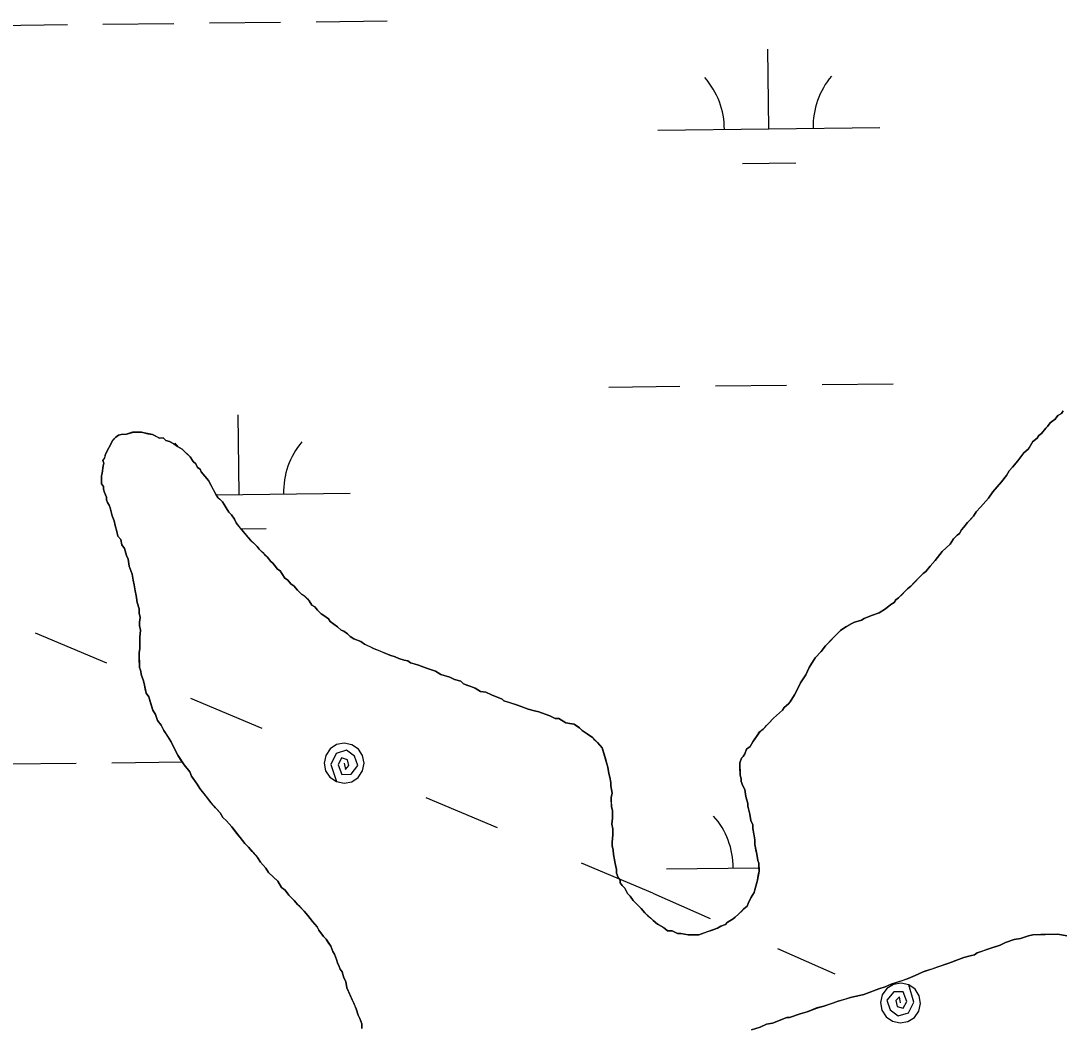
# Model space of a CAD drawing. Extents: x 3694830 to 3732949, y 415201 to 440970.
# Drawn here: x 3728840 to 3729309.4, y 425333.4 to 425787.1 of the extents above; entities that cross this region are included whole.
import ezdxf

# ---------------------------------------------------------------- set-up
doc = ezdxf.new("R2010")
doc.units = 0
for name, color, linetype in [('V-TOPO-SHOR', 7, 'Continuous'), ('V-UTIL-LINE', 7, 'Continuous'), ('V-WETL-SWMP', 7, 'Continuous')]:
    doc.layers.add(name, color=color, linetype=linetype)

msp = doc.modelspace()

# ---------------------------------------------------------------- linework, layer by layer
at = {"layer": 'V-TOPO-SHOR'}
for points in [[(3729208.27, 425511.73), (3729209.06, 425512.54), (3729211.43, 425514.2), (3729213.81, 425515.46), (3729215.4, 425516.29), (3729217, 425516.73), (3729218.59, 425517.16), (3729219.78, 425517.99), (3729222.97, 425519.27), (3729226.56, 425520.54), (3729229.33, 425522.21), (3729231.7, 425524.27), (3729233.29, 425525.11), (3729234.06, 425526.33), (3729235.25, 425527.16), (3729236.82, 425528.79), (3729238, 425530.03), (3729239.18, 425531.25), (3729240.76, 425532.49), (3729242.33, 425534.13), (3729243.9, 425535.77), (3729245.08, 425537), (3729246.26, 425538.23), (3729247.45, 425539.06), (3729249.4, 425541.51), (3729251.76, 425543.97), (3729254.89, 425548.05), (3729258.43, 425551.34), (3729259.98, 425553.78), (3729261.56, 425555.42), (3729262.74, 425556.25), (3729263.51, 425557.87), (3729264.69, 425559.1), (3729266.25, 425561.14), (3729267.44, 425562.37), (3729269.01, 425564.01), (3729270.17, 425566.04), (3729272.13, 425568.09), (3729275.66, 425572.18), (3729277.61, 425575.04), (3729281.53, 425579.54), (3729283.88, 425582.4), (3729285.04, 425584.43), (3729286.61, 425586.07), (3729288.96, 425588.93), (3729291.69, 425592.6), (3729293.67, 425594.25), (3729294.44, 425595.47), (3729295.6, 425597.51), (3729297.58, 425599.15), (3729298.35, 425600.38), (3729299.54, 425601.2), (3729301.5, 425603.66), (3729302.28, 425604.47), (3729303.45, 425606.11), (3729304.64, 425606.93), (3729305.83, 425607.76), (3729307, 425609.39), (3729308.59, 425610.23), (3729309.36, 425611.45)], [(3728890.96, 425533.12), (3728890.52, 425535.12), (3728890.06, 425537.92), (3728889.2, 425540.31), (3728888.78, 425541.51), (3728888.31, 425544.71), (3728887.47, 425546.3), (3728886.6, 425549.49), (3728885.36, 425551.07), (3728884.91, 425553.47), (3728883.67, 425555.05), (3728883.23, 425557.05), (3728882.36, 425559.84), (3728881.92, 425561.84), (3728881.07, 425564.23), (3728880.19, 425567.83), (3728879.76, 425569.02), (3728878.93, 425570.21), (3728878.5, 425571.41), (3728878.48, 425572.61), (3728877.64, 425574.6), (3728877.2, 425576.2), (3728877.17, 425577.4), (3728876.35, 425578.59), (3728876.32, 425579.79), (3728876.27, 425582.2), (3728876.65, 425583.41), (3728876.98, 425586.63), (3728877.35, 425587.85), (3728876.93, 425589.04), (3728877.71, 425590.27), (3728878.07, 425591.88), (3728881.16, 425597.97), (3728881.94, 425598.79), (3728882.73, 425599.61), (3728883.91, 425600.43), (3728885.11, 425600.86), (3728886.31, 425600.89), (3728887.52, 425600.91), (3728889.12, 425601.35), (3728890.31, 425601.77), (3728892.32, 425601.82), (3728894.33, 425601.86), (3728895.54, 425601.48), (3728897.15, 425601.12), (3728899.17, 425600.76), (3728900.79, 425599.99), (3728902.41, 425599.22), (3728904.02, 425599.25), (3728905.25, 425598.08), (3728906.86, 425597.71), (3728908.9, 425596.55), (3728910.53, 425595.38), (3728912.56, 425594.22), (3728913.38, 425593.43), (3728914.61, 425592.25), (3728916.25, 425590.68), (3728917.5, 425588.7), (3728918.72, 425587.52), (3728919.56, 425585.93), (3728920.78, 425585.15), (3728921.21, 425583.96), (3728922.86, 425581.98), (3728924.51, 425580.01), (3728926.6, 425576.04), (3728927.85, 425573.66), (3728928.68, 425572.47), (3728929.5, 425571.68), (3728930.73, 425570.5), (3728931.56, 425569.32), (3728932.4, 425567.73), (3728933.64, 425565.75), (3728934.87, 425564.57), (3728936.12, 425562.59), (3728936.96, 425561), (3728938.19, 425559.42), (3728939.43, 425557.84), (3728941.49, 425555.47), (3728943.55, 425553.11), (3728944.78, 425551.93), (3728946.42, 425550.35), (3728947.25, 425549.17), (3728948.89, 425547.6), (3728949.7, 425546.81), (3728950.94, 425545.63), (3728952.58, 425543.66), (3728953.4, 425542.87), (3728954.64, 425541.29), (3728955.47, 425540.1), (3728956.69, 425539.33), (3728957.52, 425538.14), (3728958.77, 425536.16), (3728959.99, 425535.38), (3728961.64, 425533.41), (3728962.86, 425532.63), (3728964.5, 425530.66), (3728966.55, 425528.69), (3728967.78, 425527.92), (3728969, 425526.74), (3728969.83, 425525.95)], [(3728993.58, 425333.29), (3728993.54, 425335.3), (3728992.69, 425337.69), (3728991.85, 425339.28), (3728990.99, 425342.07), (3728990.14, 425344.06), (3728988.88, 425346.85), (3728987.62, 425349.63), (3728986.77, 425351.62), (3728986.31, 425354.42), (3728985.47, 425356.01), (3728984.61, 425358.8), (3728983.78, 425359.99), (3728983.35, 425361.19), (3728982.52, 425362.78), (3728982.08, 425364.37), (3728981.23, 425366.76), (3728980.4, 425367.95), (3728979.55, 425370.34), (3728978.72, 425371.53), (3728977.47, 425373.51), (3728976.24, 425374.69), (3728974.17, 425377.46), (3728973.34, 425379.05), (3728971.28, 425381.41), (3728969.21, 425384.18), (3728967.56, 425386.15), (3728965.52, 425388.12), (3728964.7, 425388.9), (3728963.05, 425390.88), (3728962.23, 425391.66), (3728960.59, 425393.23), (3728958.93, 425395.61), (3728957.3, 425396.78), (3728955.63, 425399.55), (3728954, 425401.13), (3728951.54, 425403.48), (3728950.29, 425405.46), (3728947.82, 425408.22), (3728946.58, 425410.21), (3728944.11, 425412.96), (3728942.46, 425414.93), (3728940.82, 425416.51), (3728938.75, 425419.28), (3728937.1, 425421.25), (3728935.04, 425424.02), (3728932.57, 425426.78), (3728930.93, 425428.35), (3728929.68, 425430.33), (3728927.62, 425432.69), (3728925.57, 425435.06), (3728923.09, 425438.22), (3728920.61, 425441.38), (3728919.37, 425443.36), (3728916.88, 425446.92), (3728916.04, 425448.91), (3728913.56, 425452.07), (3728911.9, 425454.45), (3728910.66, 425456.43), (3728908.57, 425460.4), (3728907.72, 425462.39), (3728905.65, 425465.56), (3728904.4, 425467.54), (3728903.14, 425469.92), (3728901.49, 425471.9), (3728900.63, 425474.69), (3728899.39, 425476.67), (3728898.52, 425479.47), (3728897.65, 425482.66), (3728896.41, 425484.24), (3728895.97, 425486.24), (3728895.52, 425488.64), (3728895.08, 425490.23), (3728894.24, 425492.23), (3728893.79, 425494.62), (3728893.36, 425495.82), (3728893.33, 425497.03), (3728893.29, 425499.03), (3728893.25, 425501.04), (3728893.21, 425502.65), (3728893.58, 425504.26), (3728893.55, 425505.46), (3728893.51, 425507.47), (3728893.47, 425509.48), (3728893.8, 425512.7), (3728893.36, 425514.7), (3728893.33, 425516.3), (3728893.69, 425518.32), (3728893.24, 425520.32), (3728893.2, 425522.32), (3728892.34, 425525.12), (3728891.87, 425528.32), (3728891.42, 425530.32), (3728890.96, 425533.12)], [(3728969.83, 425525.95), (3728971.07, 425523.97), (3728972.29, 425523.2), (3728973.53, 425521.61), (3728975.17, 425520.04), (3728976.39, 425519.27), (3728978.43, 425517.7), (3728979.26, 425516.51), (3728980.89, 425515.35), (3728982.52, 425514.17), (3728984.16, 425512.6), (3728985.38, 425512.23), (3728987.01, 425511.06), (3728988.24, 425509.88), (3728989.87, 425508.71), (3728993.1, 425507.57), (3728994.74, 425506.4), (3728997.17, 425505.25), (3728998.79, 425504.48), (3729001.63, 425503.33), (3729003.25, 425502.57), (3729006.09, 425501.42), (3729008.51, 425500.67), (3729010.13, 425499.9), (3729012.56, 425499.15), (3729014.17, 425498.78), (3729015.4, 425498), (3729016.61, 425497.63), (3729019.03, 425496.88), (3729021.06, 425496.11), (3729023.08, 425495.35), (3729026.72, 425494.23), (3729029.16, 425492.67), (3729033.2, 425491.55), (3729035.23, 425490.39), (3729038.06, 425489.65), (3729039.29, 425488.47), (3729041.31, 425487.71), (3729042.53, 425487.33), (3729044.55, 425486.57), (3729046.99, 425485.02), (3729049.41, 425484.67), (3729051.84, 425483.52), (3729056.7, 425481.61), (3729057.52, 425480.82), (3729059.95, 425480.07), (3729063.59, 425478.94), (3729066.42, 425477.8), (3729068.45, 425477.04), (3729071.27, 425476.3), (3729073.29, 425475.94), (3729076.12, 425474.79), (3729078.15, 425474.03), (3729080.58, 425472.88), (3729082.19, 425472.91), (3729083.41, 425472.13), (3729085.44, 425470.97), (3729087.06, 425470.61), (3729089.07, 425470.25), (3729090.29, 425469.47), (3729091.51, 425468.69), (3729092.74, 425467.51), (3729093.96, 425466.73), (3729095.6, 425465.57), (3729097.23, 425464.4), (3729098.05, 425463.61), (3729098.87, 425462.82), (3729099.69, 425462.04), (3729101.74, 425459.67), (3729102.61, 425456.88), (3729103.04, 425455.28), (3729103.9, 425452.49), (3729104.34, 425450.89), (3729104.8, 425448.09), (3729105.23, 425446.49), (3729105.69, 425444.1), (3729105.72, 425442.49), (3729106.19, 425439.29), (3729105.83, 425437.27), (3729105.87, 425435.66), (3729105.92, 425433.26), (3729106.36, 425431.26), (3729106.4, 425429.65), (3729106.43, 425428.05), (3729106.09, 425425.23), (3729106.53, 425423.23), (3729106.59, 425420.42), (3729106.26, 425417.2), (3729106.29, 425415.6), (3729106.74, 425413.59), (3729106.78, 425411.59), (3729107.23, 425409.19), (3729107.67, 425407.59), (3729108.13, 425404.79), (3729108.16, 425403.18), (3729109.01, 425401.19), (3729109.83, 425400.01), (3729109.86, 425398.8), (3729110.69, 425397.61), (3729111.92, 425396.44), (3729113.17, 425394.05)], [(3729113.17, 425394.05), (3729114.4, 425392.87), (3729115.65, 425390.89), (3729118.11, 425388.54), (3729119.34, 425387.36), (3729120.99, 425385.39), (3729122.22, 425384.21), (3729123.45, 425383.03), (3729124.68, 425381.85), (3729126.72, 425380.29), (3729128.75, 425379.12), (3729129.97, 425378.35), (3729131.2, 425377.17), (3729133.21, 425377.21), (3729135.64, 425376.06), (3729137.25, 425376.09), (3729140.48, 425375.36), (3729142.48, 425375.4), (3729143.69, 425375.42), (3729145.29, 425375.46), (3729146.49, 425375.88), (3729148.88, 425376.74), (3729151.27, 425377.59), (3729152.47, 425378.02), (3729153.66, 425378.45), (3729155.25, 425379.28), (3729157.24, 425380.13), (3729158.03, 425380.95), (3729159.21, 425381.78), (3729160.8, 425382.61), (3729161.59, 425383.43), (3729163.17, 425384.67), (3729164.74, 425386.31), (3729165.53, 425387.13), (3729167.1, 425388.37), (3729167.48, 425389.58), (3729168.64, 425392.02), (3729170.19, 425394.46), (3729170.57, 425395.67), (3729170.93, 425397.29), (3729171.31, 425398.5), (3729171.68, 425400.11), (3729172.04, 425402.13), (3729172.4, 425404.14), (3729172.36, 425405.75), (3729172.32, 425407.76), (3729171.89, 425408.95), (3729171.43, 425411.75), (3729170.99, 425413.75), (3729170.53, 425416.15), (3729170.49, 425418.16), (3729170.03, 425420.96), (3729169.58, 425423.36), (3729169.54, 425424.96), (3729168.7, 425426.96), (3729168.24, 425429.76), (3729167.79, 425431.76), (3729167.36, 425433.35), (3729167.33, 425434.55), (3729166.9, 425436.15), (3729166.46, 425437.75), (3729165.99, 425440.95), (3729165.16, 425442.54), (3729164.31, 425444.53), (3729164.29, 425445.73), (3729163.85, 425447.33), (3729163.83, 425448.54), (3729163.8, 425449.74), (3729163.76, 425451.75), (3729163.73, 425452.95), (3729164.49, 425454.98), (3729165.28, 425455.8), (3729166.06, 425457.02), (3729166.81, 425459.04), (3729168.4, 425460.28), (3729169.56, 425462.31), (3729171.5, 425465.17), (3729172.67, 425466.8), (3729174.25, 425468.04), (3729175.04, 425468.85), (3729175.83, 425469.67), (3729177.01, 425470.9), (3729178.97, 425472.95), (3729182.91, 425476.65), (3729183.68, 425477.87), (3729185.66, 425479.52), (3729186.44, 425480.34), (3729187.61, 425482.37), (3729188.38, 425483.6), (3729189.93, 425486.44), (3729191.08, 425488.87), (3729193.41, 425492.54), (3729194.18, 425494.16), (3729194.95, 425495.78), (3729196.11, 425497.81), (3729197.67, 425500.26), (3729200.42, 425503.12), (3729202.37, 425505.58), (3729205.52, 425508.85), (3729207.48, 425510.91), (3729208.27, 425511.73)], [(3729311, 425374.97), (3729306.97, 425375.68), (3729304.96, 425375.64), (3729303.76, 425375.62), (3729300.95, 425375.56), (3729299.34, 425375.52), (3729295.73, 425375.45), (3729293.73, 425375), (3729290.15, 425373.72), (3729287.34, 425373.26), (3729283.35, 425371.97), (3729280.97, 425370.72), (3729278.18, 425369.85), (3729275.39, 425368.99), (3729273, 425368.14), (3729270.6, 425367.29), (3729269.42, 425366.46), (3729267.42, 425366.01), (3729264.62, 425365.15), (3729262.23, 425364.29), (3729257.85, 425362.6), (3729252.67, 425360.88), (3729250.28, 425360.03), (3729247.48, 425359.16), (3729246.29, 425358.74), (3729244.3, 425357.89), (3729242.71, 425357.05), (3729239.52, 425355.78), (3729237.13, 425354.93), (3729231.95, 425353.21), (3729229.16, 425351.95), (3729226.37, 425351.09), (3729220.79, 425348.96), (3729219.6, 425348.53), (3729215.6, 425347.65), (3729213.6, 425347.2), (3729210.81, 425346.34), (3729208.01, 425345.48), (3729205.62, 425344.62), (3729201.64, 425343.33), (3729198.44, 425342.47), (3729194.06, 425340.77), (3729190.86, 425339.9), (3729186.08, 425338.19), (3729184.88, 425338.16), (3729178.51, 425335.62), (3729175.71, 425335.16)], [(3729175.71, 425335.16), (3729172.92, 425333.89), (3729168.93, 425332.6)]]:
    msp.add_lwpolyline(points, dxfattribs=at)
at = {"layer": 'V-UTIL-LINE'}
for points in [[(3728878.69, 425497.79), (3728846.54, 425511.34)], [(3728948.67, 425468.3), (3728916.52, 425481.85)], [(3728985.55, 425452.75), (3728986.14, 425449.94), (3728987.73, 425451.63), (3728987.1, 425454.31), (3728984.29, 425455.14), (3728982.83, 425452.07), (3728984.48, 425447.69), (3728988.75, 425447.82), (3728991.76, 425451.64), (3728990.25, 425455.96), (3728986.61, 425458.55), (3728981.99, 425457.16), (3728979.55, 425452.22), (3728982.05, 425444.46), (3728985.49, 425443.75), (3728988.94, 425444.42), (3728991.87, 425446.35), (3728993.84, 425449.26), (3728994.55, 425452.7), (3728993.88, 425456.15), (3728991.95, 425459.08), (3728989.04, 425461.05), (3728985.6, 425461.75), (3728982.16, 425461.09), (3728979.22, 425459.16), (3728977.25, 425456.25), (3728976.55, 425452.81), (3728977.21, 425449.36), (3728979.15, 425446.43), (3728982.05, 425444.46)], [(3729054.58, 425423.66), (3729022.43, 425437.21)], [(3729124.56, 425394.17), (3729092.41, 425407.72)], [(3729124.56, 425394.17), (3729150.37, 425382.73)], [(3729180.73, 425369.28), (3729206.54, 425357.85)], [(3729236.15, 425344.74), (3729235.61, 425347.56), (3729233.99, 425345.9), (3729234.57, 425343.21), (3729237.36, 425342.33), (3729238.89, 425345.37), (3729237.3, 425349.78), (3729233.04, 425349.73), (3729229.96, 425345.96), (3729231.39, 425341.61), (3729234.99, 425338.96), (3729239.63, 425340.26), (3729242.15, 425345.16), (3729239.8, 425352.97), (3729236.37, 425353.73), (3729232.91, 425353.13), (3729229.94, 425351.25), (3729227.92, 425348.38), (3729227.15, 425344.96), (3729227.75, 425341.49), (3729229.63, 425338.53), (3729232.51, 425336.51), (3729235.93, 425335.74), (3729239.39, 425336.34), (3729242.36, 425338.22), (3729244.38, 425341.09), (3729245.15, 425344.52), (3729244.55, 425347.98), (3729242.67, 425350.94), (3729239.8, 425352.97)]]:
    msp.add_lwpolyline(points, dxfattribs=at)
at = {"layer": 'V-WETL-SWMP'}
for p, q in [((3728924.88, 425786.18), (3728956.88, 425786.56)), ((3728972.88, 425786.75), (3729004.88, 425787.13)), ((3728828.89, 425785.03), (3728860.89, 425785.41)), ((3728876.89, 425785.6), (3728908.89, 425785.99)), ((3729176.79, 425738.44), (3729176.36, 425774.43)), ((3729126.79, 425737.84), (3729226.78, 425739.03)), ((3729164.97, 425722.86), (3729188.97, 425723.15)), ((3729104.76, 425622.14), (3729136.76, 425622.52)), ((3729152.76, 425622.71), (3729184.76, 425623.09)), ((3729200.76, 425623.28), (3729232.75, 425623.66)), ((3728938.26, 425573.72), (3728937.83, 425609.72)), ((3728927.9, 425573.59), (3728988.26, 425574.31)), ((3728939.07, 425558.3), (3728950.45, 425558.43)), ((3728880.86, 425452.95), (3728912.72, 425453.33)), ((3728832.86, 425452.38), (3728864.86, 425452.76)), ((3729130.76, 425405.19), (3729172.36, 425405.68))]:
    msp.add_line(p, q, dxfattribs=at)
for points in [[(3729309.36, 425611.45), (3729308.59, 425610.23), (3729307, 425609.39), (3729305.83, 425607.76), (3729303.45, 425606.1), (3729302.28, 425604.47), (3729301.5, 425603.65), (3729299.54, 425601.2), (3729298.35, 425600.38), (3729297.58, 425599.15), (3729295.6, 425597.51), (3729293.67, 425594.25), (3729291.69, 425592.6), (3729288.96, 425588.93), (3729286.61, 425586.07), (3729285.04, 425584.43), (3729283.88, 425582.4), (3729281.53, 425579.54), (3729277.61, 425575.04), (3729275.66, 425572.18), (3729272.13, 425568.09), (3729270.17, 425566.04), (3729269, 425564.01), (3729266.25, 425561.14), (3729264.69, 425559.1), (3729263.51, 425557.87), (3729262.74, 425556.25), (3729261.56, 425555.42), (3729259.98, 425553.78), (3729258.43, 425551.34), (3729254.89, 425548.05), (3729251.76, 425543.97), (3729249.4, 425541.51), (3729247.45, 425539.06), (3729246.26, 425538.23), (3729240.76, 425532.49), (3729239.18, 425531.25), (3729235.25, 425527.16), (3729234.06, 425526.33), (3729233.29, 425525.1), (3729231.7, 425524.27), (3729229.33, 425522.21), (3729226.55, 425520.54), (3729222.97, 425519.26), (3729219.78, 425517.99), (3729218.59, 425517.16), (3729215.4, 425516.29), (3729211.43, 425514.2), (3729209.05, 425512.54), (3729208.27, 425511.73), (3729202.37, 425505.58), (3729200.42, 425503.12), (3729197.67, 425500.26), (3729194.95, 425495.78), (3729193.41, 425492.54), (3729191.08, 425488.87), (3729189.93, 425486.44), (3729188.38, 425483.59), (3729186.44, 425480.34), (3729185.66, 425479.52), (3729183.69, 425477.87), (3729182.91, 425476.65), (3729178.97, 425472.95), (3729174.25, 425468.04), (3729172.68, 425466.8), (3729169.56, 425462.31), (3729168.4, 425460.28), (3729166.81, 425459.04), (3729166.06, 425457.02), (3729165.28, 425455.8), (3729164.49, 425454.98), (3729163.73, 425452.95), (3729163.85, 425447.33), (3729164.29, 425445.74), (3729164.31, 425444.53), (3729165.16, 425442.54), (3729165.99, 425440.95), (3729166.46, 425437.75), (3729167.33, 425434.56), (3729167.36, 425433.35), (3729168.24, 425429.76), (3729168.7, 425426.96), (3729169.54, 425424.97), (3729169.58, 425423.36), (3729170.49, 425418.16), (3729170.53, 425416.15), (3729171.43, 425411.75), (3729171.89, 425408.95), (3729172.32, 425407.76), (3729172.4, 425404.14), (3729171.68, 425400.11), (3729170.57, 425395.67), (3729170.19, 425394.46), (3729168.64, 425392.02)], [(3728973.53, 425521.61), (3728972.29, 425523.19), (3728971.07, 425523.97), (3728969.83, 425525.95), (3728967.77, 425527.92), (3728966.55, 425528.69), (3728964.5, 425530.66), (3728962.86, 425532.63), (3728961.64, 425533.41), (3728959.99, 425535.38), (3728958.77, 425536.16), (3728956.69, 425539.33), (3728955.47, 425540.11), (3728953.4, 425542.87), (3728952.58, 425543.66), (3728950.94, 425545.63), (3728947.25, 425549.17), (3728946.42, 425550.35), (3728943.55, 425553.11), (3728939.43, 425557.84), (3728936.96, 425561), (3728936.12, 425562.59), (3728934.87, 425564.57), (3728933.64, 425565.75), (3728932.4, 425567.73), (3728931.56, 425569.32), (3728930.73, 425570.5), (3728928.68, 425572.47), (3728927.85, 425573.66), (3728924.51, 425580.01), (3728921.21, 425583.96), (3728920.78, 425585.15), (3728919.56, 425585.93), (3728918.72, 425587.52), (3728917.5, 425588.7), (3728916.25, 425590.68), (3728912.56, 425594.22), (3728910.53, 425595.38), (3728908.9, 425596.55), (3728906.86, 425597.71), (3728905.25, 425598.08), (3728904.02, 425599.25), (3728902.41, 425599.22), (3728899.17, 425600.76), (3728895.54, 425601.48), (3728894.33, 425601.86), (3728890.31, 425601.78), (3728887.52, 425600.91), (3728885.11, 425600.86), (3728883.91, 425600.43), (3728882.73, 425599.61), (3728881.16, 425597.97), (3728878.07, 425591.88), (3728877.7, 425590.26), (3728876.93, 425589.04), (3728877.35, 425587.85), (3728876.98, 425586.63), (3728876.65, 425583.42), (3728876.27, 425582.2), (3728876.35, 425578.59), (3728877.17, 425577.4), (3728877.2, 425576.2), (3728877.63, 425574.6), (3728878.48, 425572.61), (3728878.5, 425571.41), (3728878.93, 425570.21), (3728879.76, 425569.02), (3728880.19, 425567.83), (3728881.07, 425564.23), (3728881.92, 425561.84), (3728882.36, 425559.84), (3728883.23, 425557.05), (3728883.67, 425555.05), (3728884.91, 425553.47), (3728885.36, 425551.07), (3728886.6, 425549.49), (3728887.47, 425546.3), (3728888.31, 425544.71), (3728888.78, 425541.51), (3728890.06, 425537.92), (3728890.52, 425535.12), (3728890.96, 425533.12), (3728891.42, 425530.32), (3728891.87, 425528.32), (3728892.34, 425525.11), (3728893.2, 425522.32), (3728893.24, 425520.32), (3728893.69, 425518.32), (3728893.33, 425516.3), (3728893.36, 425514.7), (3728893.8, 425512.7), (3728893.47, 425509.48), (3728893.58, 425504.26), (3728893.21, 425502.65), (3728893.36, 425495.82), (3728893.79, 425494.62), (3728894.24, 425492.23), (3728895.08, 425490.23), (3728895.52, 425488.64), (3728896.41, 425484.24), (3728897.65, 425482.66)], [(3729168.64, 425392.02), (3729167.48, 425389.58), (3729167.11, 425388.37), (3729165.53, 425387.13), (3729163.17, 425384.67), (3729161.59, 425383.43), (3729160.8, 425382.61), (3729159.21, 425381.78), (3729158.03, 425380.95), (3729157.24, 425380.13), (3729155.25, 425379.28), (3729153.66, 425378.45), (3729145.29, 425375.46), (3729140.48, 425375.36), (3729137.25, 425376.09), (3729135.64, 425376.06), (3729133.21, 425377.21), (3729131.2, 425377.17), (3729129.97, 425378.35), (3729126.72, 425380.29), (3729124.68, 425381.85), (3729120.99, 425385.38), (3729119.34, 425387.36), (3729115.65, 425390.89), (3729114.4, 425392.88), (3729113.17, 425394.05), (3729111.92, 425396.44), (3729110.69, 425397.62), (3729109.86, 425398.8), (3729109.83, 425400.01), (3729109.01, 425401.19), (3729108.16, 425403.18), (3729108.13, 425404.79), (3729107.67, 425407.59), (3729107.23, 425409.19), (3729106.78, 425411.59), (3729106.74, 425413.6), (3729106.29, 425415.59), (3729106.26, 425417.2), (3729106.59, 425420.42), (3729106.53, 425423.23), (3729106.09, 425425.23), (3729106.43, 425428.05), (3729106.4, 425429.65), (3729106.36, 425431.26), (3729105.92, 425433.26), (3729105.83, 425437.27), (3729106.19, 425439.29), (3729105.72, 425442.49), (3729105.69, 425444.09), (3729105.24, 425446.49), (3729104.8, 425448.09), (3729104.34, 425450.89), (3729101.74, 425459.67), (3729099.69, 425462.04), (3729097.23, 425464.4), (3729092.74, 425467.51), (3729091.51, 425468.69), (3729089.07, 425470.25), (3729085.44, 425470.97), (3729082.19, 425472.91), (3729080.58, 425472.88), (3729078.15, 425474.03), (3729073.29, 425475.94), (3729071.27, 425476.3), (3729068.45, 425477.04), (3729063.59, 425478.94), (3729057.52, 425480.82), (3729056.7, 425481.61), (3729051.84, 425483.51), (3729049.41, 425484.67), (3729046.99, 425485.02), (3729044.55, 425486.57), (3729039.29, 425488.47), (3729038.06, 425489.65), (3729035.23, 425490.39), (3729033.2, 425491.55), (3729029.16, 425492.67), (3729026.72, 425494.23), (3729023.08, 425495.35), (3729019.03, 425496.88), (3729015.4, 425498), (3729014.17, 425498.78), (3729012.56, 425499.15), (3729010.13, 425499.9), (3729008.51, 425500.67), (3729006.09, 425501.42), (3728998.79, 425504.48), (3728994.74, 425506.4), (3728993.1, 425507.57), (3728989.87, 425508.71), (3728988.24, 425509.88), (3728987.01, 425511.06), (3728985.38, 425512.23), (3728984.16, 425512.6), (3728982.52, 425514.17), (3728979.26, 425516.51), (3728978.43, 425517.7), (3728976.39, 425519.26), (3728975.17, 425520.04), (3728973.53, 425521.61)], [(3728897.65, 425482.66), (3728899.39, 425476.67), (3728900.63, 425474.69), (3728901.5, 425471.9), (3728903.14, 425469.92), (3728904.4, 425467.54), (3728907.72, 425462.39), (3728908.56, 425460.4), (3728910.66, 425456.43), (3728913.56, 425452.07), (3728916.04, 425448.91), (3728916.88, 425446.92), (3728919.37, 425443.36), (3728920.61, 425441.38), (3728925.57, 425435.06), (3728929.68, 425430.33), (3728930.93, 425428.35), (3728932.57, 425426.78), (3728935.04, 425424.02), (3728940.82, 425416.51), (3728942.46, 425414.94), (3728946.57, 425410.2), (3728947.82, 425408.22), (3728950.29, 425405.46), (3728951.54, 425403.48), (3728955.63, 425399.55), (3728957.3, 425396.78), (3728958.93, 425395.61), (3728960.59, 425393.23), (3728963.05, 425390.88), (3728964.7, 425388.9), (3728967.56, 425386.15), (3728969.21, 425384.18), (3728971.28, 425381.41), (3728973.34, 425379.05), (3728974.17, 425377.46), (3728976.24, 425374.69), (3728977.47, 425373.51), (3728979.54, 425370.34), (3728980.4, 425367.95), (3728981.23, 425366.76), (3728982.08, 425364.37), (3728982.52, 425362.78), (3728983.35, 425361.19), (3728983.78, 425359.99), (3728984.61, 425358.8), (3728985.47, 425356.01), (3728986.31, 425354.42), (3728986.77, 425351.62), (3728990.99, 425342.07), (3728991.85, 425339.28), (3728992.69, 425337.69), (3728993.54, 425335.3), (3728993.58, 425333.29)], [(3729168.93, 425332.6), (3729172.92, 425333.89), (3729175.71, 425335.16), (3729178.51, 425335.62), (3729184.88, 425338.16), (3729186.08, 425338.19), (3729190.87, 425339.89), (3729194.06, 425340.77), (3729198.44, 425342.46), (3729201.64, 425343.33), (3729208.02, 425345.48), (3729213.6, 425347.2), (3729219.6, 425348.53), (3729226.37, 425351.09), (3729229.16, 425351.95), (3729231.95, 425353.21), (3729239.52, 425355.78), (3729242.71, 425357.05), (3729244.3, 425357.89), (3729246.29, 425358.74), (3729257.85, 425362.6), (3729264.62, 425365.15), (3729267.42, 425366.01), (3729269.42, 425366.46), (3729270.6, 425367.28), (3729275.39, 425368.99), (3729280.97, 425370.72), (3729283.35, 425371.97), (3729287.34, 425373.26), (3729290.15, 425373.72), (3729293.73, 425375), (3729295.73, 425375.45), (3729306.97, 425375.68), (3729311, 425374.97)]]:
    msp.add_lwpolyline(points, dxfattribs=at)
for centre, start, end in [((3729121.54, 425738.25), 359.9115, 41.4552), ((3729232.02, 425739.57), 139.9115, 181.4552), ((3728883.02, 425573.53), 37.962, 41.4552), ((3728993.5, 425574.85), 139.9115, 181.4552), ((3729125.51, 425405.6), 359.9115, 41.4552)]:
    msp.add_arc(centre, 35.25, start, end, dxfattribs=at)

doc.saveas('drawing.dxf')
